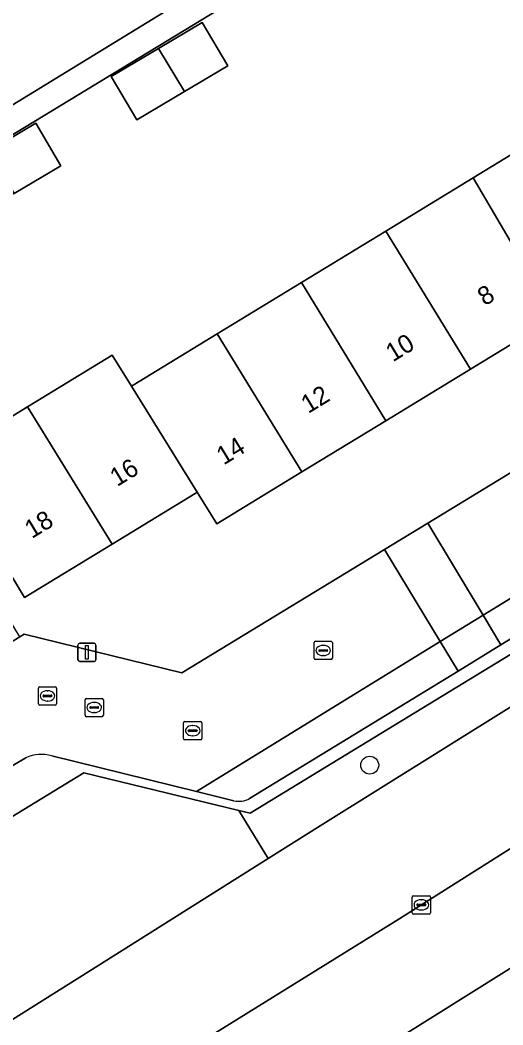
# Model space of a CAD drawing. Extents: x 157767 to 159172, y 387839 to 389425.
# Drawn here: x 158280.4 to 158306.8, y 388270.7 to 388325.6 of the extents above; entities that cross this region are included whole.
import ezdxf

# ---------------------------------------------------------------- set-up
doc = ezdxf.new("R2010")
doc.units = 0
for name, color, linetype in [('IMGEO_Berm_groen', 7, 'Continuous'), ('IMGEO_Boom', 7, 'Continuous'), ('IMGEO_Erf', 7, 'Continuous'), ('IMGEO_Kolk', 7, 'Continuous'), ('IMGEO_Lichtmast', 7, 'Continuous'), ('IMGEO_Pand', 7, 'Continuous'), ('IMGEO_Pand_nummerreeks', 7, 'Continuous'), ('IMGEO_Parkeervlak_open', 7, 'Continuous'), ('IMGEO_Rijbaan_lokaal_gesloten', 7, 'Continuous'), ('IMGEO_Rijbaan_lokaal_open', 7, 'Continuous'), ('IMGEO_Rioolput', 7, 'Continuous'), ('IMGEO_Voetpad_open', 7, 'Continuous')]:
    doc.layers.add(name, color=color, linetype=linetype)

msp = doc.modelspace()

# ---------------------------------------------------------------- linework, layer by layer
at = {"layer": 'IMGEO_Berm_groen'}
for points in [[(158307.259, 388288.147), (158316.732, 388294.034), (158315.46, 388296.021), (158292.939, 388282.308), (158292.328, 388282.456), (158293.929, 388279.825), (158296.76, 388281.603)], [(158301.424, 388270.224), (158311.965, 388276.829), (158320.172, 388281.961), (158323.39, 388283.962), (158320.427, 388288.517), (158318.918, 388287.723), (158311.051, 388282.809), (158301.132, 388276.553), (158289.832, 388269.56), (158279.411, 388263.075), (158270.632, 388257.554), (158260.49, 388251.216), (158258.547, 388250), (158253.486, 388246.832), (158256.361, 388242.184), (158261.994, 388245.734), (158268.881, 388250), (158269.832, 388250.589), (158277.711, 388255.433), (158285.85, 388260.547), (158292.876, 388264.893)]]:
    msp.add_lwpolyline(points, close=True, dxfattribs=at)
msp.add_lwpolyline([(158271.906, 388265.997), (158284.109, 388273.656), (158293.929, 388279.825), (158292.328, 388282.456), (158283.833, 388284.506), (158247.662, 388262.433), (158245.424, 388266.158), (158233.501, 388258.911), (158232.551, 388250.756), (158231.308, 388250), (158218.642, 388242.296)], dxfattribs=at)
at = {"layer": 'IMGEO_Boom'}
msp.add_circle((158299.48, 388284.927), 0.489, dxfattribs=at)
at = {"layer": 'IMGEO_Erf'}
for points in [[(158312.755, 388341.098), (158312.502, 388341.518), (158306.661, 388351.075), (158298.895, 388363.783), (158266.215, 388343.931), (158215.655, 388360.952), (158211.11, 388347.607), (158210.283, 388345.18), (158209.386, 388342.547), (158208.654, 388340.397), (158214.388, 388338.441), (158213.37, 388335.454), (158271.151, 388315.645)], [(158289.349, 388321.743), (158286.736, 388320.198), (158285.338, 388322.561), (158287.916, 388324.085), (158290.318, 388325.506), (158291.716, 388323.143)], [(158278.632, 388318.481), (158281.213, 388320.007), (158282.59, 388317.679), (158280.034, 388316.168), (158277.457, 388314.644), (158276.08, 388316.972)]]:
    msp.add_lwpolyline(points, close=True, dxfattribs=at)
for points in [[(158303.828, 388333.893), (158268.025, 388312.166)], [(158276.015, 388301.615), (158280.763, 388304.507), (158285.393, 388307.327), (158286.442, 388305.638), (158286.546, 388305.701), (158291.133, 388308.495), (158295.741, 388311.301), (158300.357, 388314.113), (158305.131, 388317.02), (158309.582, 388319.731), (158314.207, 388322.548), (158312.761, 388324.887), (158317.166, 388327.569)], [(158280.333, 388291.935), (158280.569, 388292.079), (158289.195, 388289.967), (158300.294, 388296.72), (158302.653, 388298.156), (158326.649, 388312.756)], [(158309.628, 388309.396), (158304.99, 388306.572), (158300.361, 388303.752), (158295.766, 388300.954), (158291.112, 388298.119), (158290.042, 388299.842), (158289.93, 388299.774), (158285.382, 388297.004), (158280.598, 388294.091), (158277.997, 388298.362)]]:
    msp.add_lwpolyline(points, dxfattribs=at)
at = {"layer": 'IMGEO_Kolk'}
for p, q in [((158296.435, 388290.769), (158296.435, 388291.621)), ((158296.51, 388291.695), (158297.362, 388291.695)), ((158297.436, 388291.621), (158297.436, 388290.769)), ((158296.694, 388291.189), (158296.694, 388291.201)), ((158297.132, 388291.152), (158296.734, 388291.152)), ((158296.737, 388291.238), (158297.135, 388291.238)), ((158296.923, 388291.475), (158296.948, 388291.475)), ((158297.178, 388291.201), (158297.178, 388291.189)), ((158297.362, 388290.695), (158296.51, 388290.695)), ((158296.946, 388290.915), (158296.921, 388290.915)), ((158283.908, 388287.65), (158283.908, 388288.502)), ((158283.983, 388288.576), (158284.835, 388288.576)), ((158284.396, 388288.356), (158284.421, 388288.356)), ((158284.909, 388288.502), (158284.909, 388287.65)), ((158284.167, 388288.07), (158284.167, 388288.082)), ((158284.605, 388288.033), (158284.207, 388288.033)), ((158284.21, 388288.119), (158284.608, 388288.119)), ((158284.419, 388287.796), (158284.394, 388287.796)), ((158284.651, 388288.082), (158284.651, 388288.07)), ((158284.835, 388287.576), (158283.983, 388287.576)), ((158301.803, 388276.865), (158301.803, 388277.717)), ((158301.878, 388277.791), (158302.73, 388277.791)), ((158302.105, 388277.334), (158302.503, 388277.334)), ((158302.291, 388277.571), (158302.316, 388277.571)), ((158302.804, 388277.717), (158302.804, 388276.865)), ((158302.73, 388276.791), (158301.878, 388276.791)), ((158302.062, 388277.285), (158302.062, 388277.297)), ((158302.5, 388277.248), (158302.102, 388277.248)), ((158302.314, 388277.011), (158302.289, 388277.011)), ((158302.546, 388277.297), (158302.546, 388277.285))]:
    msp.add_line(p, q, dxfattribs=at)
for points in [[(158296.435, 388290.769), (158296.435, 388291.621)], [(158296.51, 388291.695), (158297.362, 388291.695)], [(158297.436, 388291.621), (158297.436, 388290.769)], [(158297.362, 388290.695), (158296.51, 388290.695)], [(158283.908, 388287.65), (158283.908, 388288.502)], [(158283.983, 388288.576), (158284.835, 388288.576)], [(158284.909, 388288.502), (158284.909, 388287.65)], [(158284.835, 388287.576), (158283.983, 388287.576)], [(158301.803, 388276.865), (158301.803, 388277.717)], [(158301.878, 388277.791), (158302.73, 388277.791)], [(158302.804, 388277.717), (158302.804, 388276.865)], [(158302.73, 388276.791), (158301.878, 388276.791)]]:
    msp.add_lwpolyline(points, dxfattribs=at)
for centre, radius, start, end in [((158296.512, 388291.619), 0.0765, 91.552, 178.448), ((158296.512, 388291.619), 0.0765, 91.552, 178.448), ((158297.36, 388291.619), 0.0765, 1.552, 88.448), ((158297.36, 388291.619), 0.0765, 1.552, 88.448), ((158296.734, 388291.198), 0.0403, 85.8775, 175.7526), ((158296.731, 388291.188), 0.0366, 178.938, 274.7102), ((158297.135, 388291.195), 0.043, 264.8664, 352.4533), ((158297.139, 388291.2), 0.0386, 1.7309, 96.639), ((158296.512, 388290.771), 0.0765, 181.552, 268.448), ((158296.512, 388290.771), 0.0765, 181.552, 268.448), ((158297.36, 388290.771), 0.0765, 271.552, 358.448), ((158297.36, 388290.771), 0.0765, 271.552, 358.448), ((158283.985, 388288.5), 0.0765, 91.552, 178.448), ((158283.985, 388288.5), 0.0765, 91.552, 178.448), ((158284.833, 388288.5), 0.0765, 1.552, 88.448), ((158284.833, 388288.5), 0.0765, 1.552, 88.448), ((158284.207, 388288.079), 0.0403, 85.8775, 175.7526), ((158284.204, 388288.069), 0.0366, 178.938, 274.7102), ((158284.608, 388288.076), 0.043, 264.8664, 352.4533), ((158284.612, 388288.081), 0.0386, 1.7309, 96.639), ((158283.985, 388287.652), 0.0765, 181.552, 268.448), ((158283.985, 388287.652), 0.0765, 181.552, 268.448), ((158284.833, 388287.652), 0.0765, 271.552, 358.448), ((158284.833, 388287.652), 0.0765, 271.552, 358.448), ((158301.88, 388277.715), 0.0765, 91.552, 178.448), ((158301.88, 388277.715), 0.0765, 91.552, 178.448), ((158302.102, 388277.294), 0.0403, 85.8775, 175.7526), ((158302.507, 388277.296), 0.0386, 1.7309, 96.639), ((158302.728, 388277.715), 0.0765, 1.552, 88.448), ((158302.728, 388277.715), 0.0765, 1.552, 88.448), ((158301.88, 388276.867), 0.0765, 181.552, 268.448), ((158301.88, 388276.867), 0.0765, 181.552, 268.448), ((158302.099, 388277.284), 0.0366, 178.938, 274.7102), ((158302.503, 388277.291), 0.043, 264.8664, 352.4533), ((158302.728, 388276.867), 0.0765, 271.552, 358.448), ((158302.728, 388276.867), 0.0765, 271.552, 358.448)]:
    msp.add_arc(centre, radius, start, end, dxfattribs=at)
for centre, major_axis, ratio, start_param, end_param in [((158296.922, 388291.195), (-0.387, 0.002), 0.722429, 4.712389, 7.853982), ((158296.947, 388291.195), (-0.39, 0.002), 0.717154, 1.570796, 4.712389), ((158284.395, 388288.076), (-0.387, 0.002), 0.722429, 4.712389, 7.853982), ((158284.42, 388288.076), (-0.39, 0.002), 0.717154, 1.570796, 4.712389), ((158302.29, 388277.291), (-0.387, 0.002), 0.722429, 4.712389, 7.853982), ((158302.315, 388277.291), (-0.39, 0.002), 0.717154, 1.570796, 4.712389)]:
    msp.add_ellipse(centre, major_axis=major_axis, ratio=ratio, start_param=start_param, end_param=end_param, dxfattribs=at)
at = {"layer": 'IMGEO_Lichtmast'}
for p, q in [((158283.514, 388290.69), (158283.514, 388291.49)), ((158283.514, 388291.49), (158283.514, 388290.69)), ((158283.614, 388291.59), (158284.404, 388291.59)), ((158284.404, 388291.59), (158283.614, 388291.59)), ((158284.504, 388291.49), (158284.504, 388290.69)), ((158284.504, 388290.69), (158284.504, 388291.49)), ((158284.404, 388290.59), (158283.614, 388290.59)), ((158283.614, 388290.59), (158284.404, 388290.59))]:
    msp.add_line(p, q, dxfattribs=at)
msp.add_lwpolyline([(158283.934, 388291.465), (158284.084, 388291.465), (158284.084, 388290.715), (158283.934, 388290.715), (158283.934, 388291.465)], dxfattribs=at)
for centre, start, end in [((158283.614, 388291.49), 90, 180), ((158283.614, 388291.49), 90, 180), ((158284.404, 388291.49), 0, 90), ((158284.404, 388291.49), 360, 90), ((158283.614, 388290.69), 180, 270), ((158283.614, 388290.69), 180, 270), ((158284.404, 388290.69), 270, 0), ((158284.404, 388290.69), 270, 0)]:
    msp.add_arc(centre, 0.1, start, end, dxfattribs=at)
at = {"layer": 'IMGEO_Pand'}
for points in [[(158287.916, 388324.085), (158289.349, 388321.743), (158291.716, 388323.143), (158290.318, 388325.506)], [(158287.916, 388324.085), (158285.338, 388322.561), (158286.736, 388320.198), (158289.349, 388321.743)], [(158278.632, 388318.481), (158280.034, 388316.168), (158282.59, 388317.679), (158281.213, 388320.007)], [(158309.628, 388309.396), (158314.215, 388312.19), (158309.582, 388319.731), (158305.131, 388317.02)], [(158305.131, 388317.02), (158300.357, 388314.113), (158304.99, 388306.572), (158309.628, 388309.396)], [(158300.357, 388314.113), (158295.741, 388311.301), (158300.361, 388303.752), (158304.99, 388306.572)], [(158300.361, 388303.752), (158295.741, 388311.301), (158291.133, 388308.495), (158295.766, 388300.954)], [(158291.133, 388308.495), (158286.546, 388305.701), (158286.442, 388305.638), (158290.042, 388299.842), (158291.112, 388298.119), (158295.766, 388300.954)], [(158286.442, 388305.638), (158285.393, 388307.327), (158280.763, 388304.507), (158285.382, 388297.004), (158289.93, 388299.774), (158290.042, 388299.842)], [(158280.763, 388304.507), (158276.015, 388301.615), (158277.997, 388298.362), (158280.598, 388294.091), (158285.382, 388297.004)]]:
    msp.add_lwpolyline(points, close=True, dxfattribs=at)
at = {"layer": 'IMGEO_Parkeervlak_open'}
for points in [[(158314.034, 388298.249), (158305.681, 388293.117), (158306.654, 388291.5), (158312.672, 388295.176)], [(158304.31, 388290.069), (158303.338, 388291.678), (158290.001, 388283.484), (158292.05, 388282.978)], [(158292.904, 388283.102), (158304.31, 388290.069)]]:
    msp.add_lwpolyline(points, dxfattribs=at)
msp.add_lwpolyline([(158305.681, 388293.117), (158303.338, 388291.678), (158304.31, 388290.069), (158306.654, 388291.5)], close=True, dxfattribs=at)
msp.add_arc((158292.314, 388284.164), 1.215, 257.4601, 299.063, dxfattribs=at)
at = {"layer": 'IMGEO_Rijbaan_lokaal_gesloten'}
for points in [[(158340.574, 388308.966), (158338.044, 388307.393), (158335.487, 388305.815), (158329.232, 388301.865), (158325.841, 388299.724), (158323.243, 388298.097), (158319.303, 388295.635), (158318.479, 388295.12), (158316.732, 388294.034), (158307.259, 388288.147), (158296.76, 388281.603), (158293.929, 388279.825), (158284.109, 388273.656), (158271.906, 388265.997), (158262.426, 388260.118), (158253.604, 388254.566), (158246.245, 388250), (158242.941, 388247.95), (158240.03, 388246.171), (158235.601, 388243.333), (158222.599, 388235.192), (158221.83, 388234.711)], [(158214.777, 388233.188), (158219.655, 388225.675), (158221.791, 388227.034), (158222.686, 388227.604), (158225.956, 388229.686), (158228.439, 388231.238), (158233.827, 388234.591), (158241.948, 388239.696), (158252.21, 388246.033), (158253.486, 388246.832), (158258.547, 388250), (158260.49, 388251.216), (158270.632, 388257.554), (158279.411, 388263.075), (158289.832, 388269.56), (158301.132, 388276.553), (158311.051, 388282.809), (158318.918, 388287.723), (158320.427, 388288.517), (158344.078, 388303.351), (158344.366, 388303.567), (158346.538, 388304.917), (158349.427, 388306.68)], [(158326.908, 388286.149), (158325.945, 388285.55), (158323.39, 388283.962), (158320.172, 388281.961), (158311.965, 388276.829), (158301.424, 388270.224), (158292.876, 388264.893), (158285.85, 388260.547), (158277.711, 388255.433), (158269.832, 388250.589), (158268.881, 388250), (158261.994, 388245.734), (158256.361, 388242.184), (158254.243, 388240.849), (158245.553, 388235.376), (158238.633, 388231.098), (158230.073, 388225.616), (158228.915, 388224.902), (158225.581, 388222.844), (158224.726, 388222.317), (158222.611, 388221.012), (158228.422, 388211.077), (158228.678, 388212.844)]]:
    msp.add_lwpolyline(points, dxfattribs=at)
at = {"layer": 'IMGEO_Rijbaan_lokaal_open'}
for points in [[(158329.827, 388307.397), (158329.58, 388307.813), (158334.451, 388310.816), (158335.188, 388311.069), (158335.562, 388311.158), (158339.745, 388313.717), (158338.084, 388316.334), (158336.567, 388318.836), (158331.773, 388315.892), (158326.649, 388312.756), (158302.653, 388298.156), (158305.681, 388293.117), (158314.034, 388298.249), (158316.619, 388299.808), (158319.186, 388301.356)], [(158303.338, 388291.678), (158300.294, 388296.72), (158289.195, 388289.967), (158280.569, 388292.079), (158280.333, 388291.935), (158279.263, 388291.284), (158261.056, 388280.205), (158264.013, 388275.265), (158279.572, 388284.685), (158280.669, 388285.324)], [(158282.088, 388285.437), (158290.001, 388283.484), (158303.338, 388291.678)]]:
    msp.add_lwpolyline(points, dxfattribs=at)
msp.add_lwpolyline([(158305.681, 388293.117), (158302.653, 388298.156), (158300.294, 388296.72), (158303.338, 388291.678)], close=True, dxfattribs=at)
msp.add_arc((158281.532, 388283.447), 2.066, 74.3999, 114.7062, dxfattribs=at)
at = {"layer": 'IMGEO_Rioolput'}
for p, q in [((158281.351, 388288.285), (158281.351, 388289.137)), ((158281.426, 388289.211), (158282.278, 388289.211)), ((158281.839, 388288.991), (158281.864, 388288.991)), ((158282.352, 388289.137), (158282.352, 388288.285)), ((158281.61, 388288.705), (158281.61, 388288.717)), ((158282.048, 388288.668), (158281.65, 388288.668)), ((158281.653, 388288.754), (158282.051, 388288.754)), ((158281.862, 388288.431), (158281.837, 388288.431)), ((158282.094, 388288.717), (158282.094, 388288.705)), ((158282.278, 388288.211), (158281.426, 388288.211)), ((158289.296, 388286.384), (158289.296, 388287.236)), ((158289.371, 388287.31), (158290.223, 388287.31)), ((158290.297, 388287.236), (158290.297, 388286.384)), ((158289.555, 388286.804), (158289.555, 388286.816)), ((158289.993, 388286.767), (158289.595, 388286.767)), ((158289.598, 388286.853), (158289.996, 388286.853)), ((158289.784, 388287.09), (158289.809, 388287.09)), ((158290.039, 388286.816), (158290.039, 388286.804)), ((158290.223, 388286.31), (158289.371, 388286.31)), ((158289.807, 388286.53), (158289.782, 388286.53))]:
    msp.add_line(p, q, dxfattribs=at)
for points in [[(158281.351, 388288.285), (158281.351, 388289.137)], [(158281.426, 388289.211), (158282.278, 388289.211)], [(158282.352, 388289.137), (158282.352, 388288.285)], [(158282.278, 388288.211), (158281.426, 388288.211)], [(158289.296, 388286.384), (158289.296, 388287.236)], [(158289.371, 388287.31), (158290.223, 388287.31)], [(158290.297, 388287.236), (158290.297, 388286.384)], [(158290.223, 388286.31), (158289.371, 388286.31)]]:
    msp.add_lwpolyline(points, dxfattribs=at)
for centre, radius, start, end in [((158281.428, 388289.135), 0.0765, 91.552, 178.448), ((158281.428, 388289.135), 0.0765, 91.552, 178.448), ((158282.276, 388289.135), 0.0765, 1.552, 88.448), ((158282.276, 388289.135), 0.0765, 1.552, 88.448), ((158281.65, 388288.714), 0.0403, 85.8775, 175.7526), ((158281.647, 388288.704), 0.0366, 178.938, 274.7102), ((158282.051, 388288.711), 0.043, 264.8664, 352.4533), ((158282.055, 388288.716), 0.0386, 1.7309, 96.639), ((158281.428, 388288.287), 0.0765, 181.552, 268.448), ((158281.428, 388288.287), 0.0765, 181.552, 268.448), ((158282.276, 388288.287), 0.0765, 271.552, 358.448), ((158282.276, 388288.287), 0.0765, 271.552, 358.448), ((158289.373, 388287.234), 0.0765, 91.552, 178.448), ((158289.373, 388287.234), 0.0765, 91.552, 178.448), ((158290.221, 388287.234), 0.0765, 1.552, 88.448), ((158290.221, 388287.234), 0.0765, 1.552, 88.448), ((158289.595, 388286.813), 0.0403, 85.8775, 175.7526), ((158289.592, 388286.803), 0.0366, 178.938, 274.7102), ((158289.996, 388286.81), 0.043, 264.8664, 352.4533), ((158290, 388286.815), 0.0386, 1.7309, 96.639), ((158289.373, 388286.386), 0.0765, 181.552, 268.448), ((158289.373, 388286.386), 0.0765, 181.552, 268.448), ((158290.221, 388286.386), 0.0765, 271.552, 358.448), ((158290.221, 388286.386), 0.0765, 271.552, 358.448)]:
    msp.add_arc(centre, radius, start, end, dxfattribs=at)
for centre, major_axis, ratio, start_param, end_param in [((158281.838, 388288.711), (-0.387, 0.002), 0.722429, 4.712389, 7.853982), ((158281.863, 388288.711), (-0.39, 0.002), 0.717154, 1.570796, 4.712389), ((158289.783, 388286.81), (-0.387, 0.002), 0.722429, 4.712389, 7.853982), ((158289.808, 388286.81), (-0.39, 0.002), 0.717154, 1.570796, 4.712389)]:
    msp.add_ellipse(centre, major_axis=major_axis, ratio=ratio, start_param=start_param, end_param=end_param, dxfattribs=at)
at = {"layer": 'IMGEO_Voetpad_open'}
msp.add_lwpolyline([(158303.828, 388333.893), (158306.336, 388335.376), (158308.898, 388336.891), (158313.595, 388339.7), (158312.755, 388341.098), (158271.151, 388315.645), (158213.37, 388335.454), (158207.683, 388337.393), (158207.267, 388336.175), (158207.176, 388335.906), (158209.913, 388334.976), (158214.657, 388333.395), (158225.4, 388329.813), (158265.201, 388316.542), (158266.759, 388313.521), (158265.99, 388312.875), (158267.794, 388310.163), (158273.681, 388300.468), (158276.276, 388296.194), (158279.263, 388291.284), (158280.333, 388291.935), (158269.136, 388310.335), (158268.025, 388312.166)], close=True, dxfattribs=at)
for points in [[(158283.833, 388284.506), (158292.328, 388282.456), (158292.939, 388282.308), (158315.46, 388296.021), (158314.034, 388298.249)], [(158312.672, 388295.176), (158306.654, 388291.5), (158304.31, 388290.069), (158292.904, 388283.102)], [(158280.669, 388285.324), (158279.572, 388284.685)], [(158292.05, 388282.978), (158290.001, 388283.484), (158282.088, 388285.437)], [(158244.918, 388266.611), (158233.592, 388259.688), (158233.501, 388258.911), (158245.424, 388266.158), (158247.662, 388262.433), (158283.833, 388284.506)]]:
    msp.add_lwpolyline(points, dxfattribs=at)
for centre, radius, start, end in [((158281.532, 388283.447), 2.066, 74.3999, 114.7062), ((158292.314, 388284.164), 1.215, 257.4601, 299.063)]:
    msp.add_arc(centre, radius, start, end, dxfattribs=at)

# ---------------------------------------------------------------- texts
at = {"layer": 'IMGEO_Pand_nummerreeks'}
for s, rotation, p in [('8', 31.343, (158305.771, 388309.997)), ('10', 31.343, (158300.748, 388306.938)), ('12', 31.343, (158296.114, 388304.116)), ('14', 31.3408, (158291.488, 388301.3)), ('16', 31.3408, (158285.659, 388300.124)), ('18', 31.3406, (158280.995, 388297.283))]:
    msp.add_text(s, height=1, rotation=rotation, dxfattribs=at).set_placement(p)

doc.saveas('drawing.dxf')
